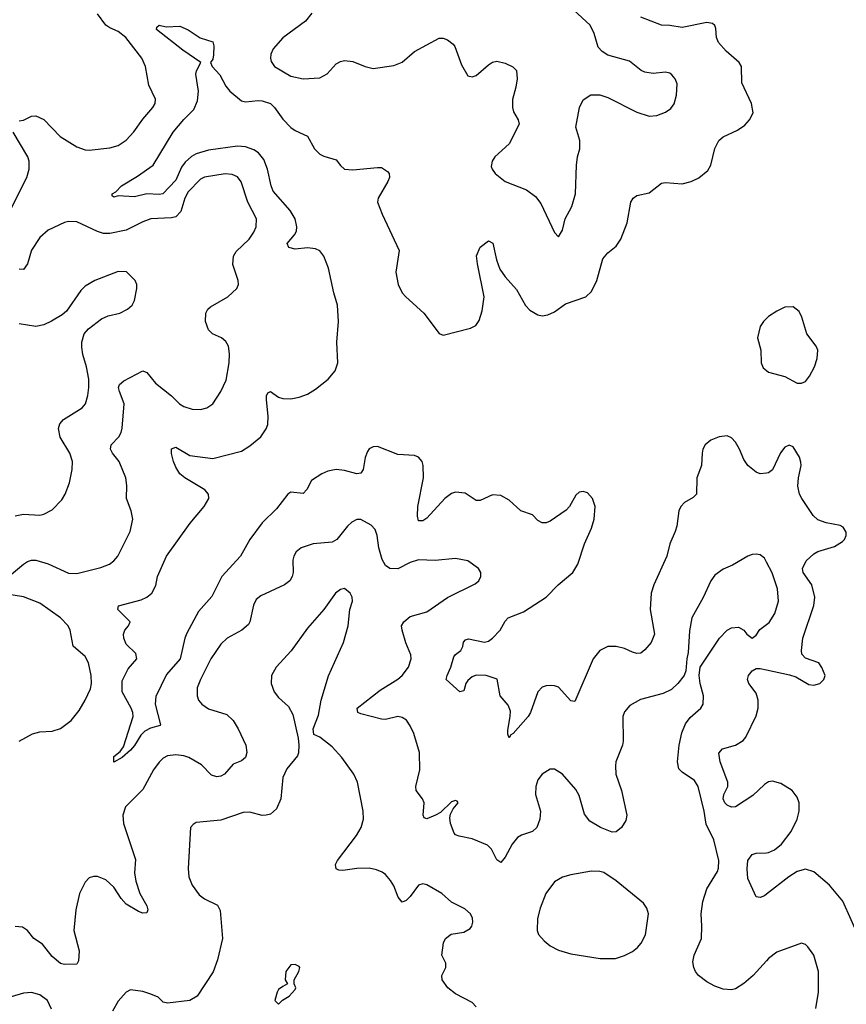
# Model space of a CAD drawing. Header units: inches. Extents: x 1649636 to 1815363, y 506543 to 641975.
# Tile 435 of 656: x 1736372 to 1740388, y 623291 to 628077. Entities that reach past the tile are written whole.
import ezdxf

# ---------------------------------------------------------------- set-up
doc = ezdxf.new("R2010")
doc.units = ezdxf.units.IN
doc.header["$MEASUREMENT"] = 0
doc.layers.add('B7632', color=7, linetype='Continuous')
doc.layers.add('B7642', color=7, linetype='Continuous')

msp = doc.modelspace()

# ---------------------------------------------------------------- linework, layer by layer
at = {"layer": 'B7632', "color": 5}
for points, elevation in [([(1736370, 627585.5), (1736390, 627588.2), (1736430, 627608.4), (1736450.2, 627610.2), (1736490, 627592), (1736568.9, 627510), (1736650, 627458.9), (1736690, 627444.4), (1736710, 627443.1), (1736810, 627454.6), (1736850, 627465.7), (1736890, 627492.2), (1736927, 627533), (1736970, 627594.4), (1737018.7, 627650), (1737029.6, 627670), (1737031.3, 627691.3), (1736999.1, 627759.1), (1736983.5, 627850), (1736965.4, 627890), (1736887.1, 627990), (1736850, 628020.4), (1736810, 628037.4), (1736790.8, 628050.8), (1736750, 628105.1)], 640), ([(1737791.6, 628108.4), (1737760.3, 628070), (1737650.3, 627989.7), (1737604.2, 627935.8), (1737592.7, 627910), (1737590.4, 627890), (1737594.2, 627874.2), (1737610.6, 627850), (1737690, 627803.2), (1737750, 627790.2), (1737830, 627794.9), (1737865.9, 627814.1), (1737910, 627862.4), (1737930, 627874.9), (1737950, 627879.5), (1737990, 627873.4), (1738050, 627850.4), (1738090, 627840.7), (1738190, 627854), (1738230, 627870.4), (1738290, 627922.6), (1738410, 627988.2), (1738430, 627987.7), (1738450, 627979.1), (1738478.7, 627958.7), (1738486.7, 627946.7), (1738518, 627858), (1738550, 627804.7), (1738570, 627798.8), (1738590, 627806.8), (1738650, 627858), (1738670, 627870.5), (1738690, 627875.5), (1738730, 627865.5), (1738768.6, 627848.6), (1738785.5, 627830), (1738788.5, 627790), (1738783.1, 627750), (1738766.7, 627690), (1738766, 627650), (1738770.5, 627630), (1738794, 627590), (1738798.8, 627570), (1738750, 627473.2), (1738680.7, 627410), (1738668, 627390), (1738663.4, 627363.4), (1738667.3, 627350), (1738682, 627330), (1738730, 627290.4), (1738834, 627250), (1738878.2, 627218.2), (1738903.6, 627183.6), (1738970, 627042), (1738990, 627022), (1739010, 627054), (1739022.7, 627110), (1739054.7, 627170), (1739072.4, 627230), (1739076.9, 627370), (1739081.6, 627410), (1739093, 627450), (1739093.6, 627490), (1739074.2, 627554.2), (1739091.6, 627650), (1739110, 627687.3), (1739147.7, 627712.3), (1739190, 627712.7), (1739230, 627699.3), (1739370, 627628.4), (1739430, 627608.5), (1739468.1, 627611.9), (1739510, 627628.2), (1739534.9, 627645.1), (1739551, 627669), (1739562.4, 627710), (1739566.3, 627766.3), (1739557.2, 627790), (1739541.2, 627810), (1739530, 627818), (1739510, 627822), (1739450, 627816.2), (1739410, 627821.6), (1739391.1, 627831.1), (1739335.2, 627875.2), (1739230, 627905.6), (1739202.3, 627922.3), (1739183.3, 627943.3), (1739162.4, 628010), (1739143, 628050), (1739063.9, 628123.9)], 640), ([(1740000, 625873.3), (1739970, 625869.6), (1739950, 625878), (1739910, 625909.4), (1739890, 625939.3), (1739869.6, 625990), (1739850, 626023.7), (1739830, 626045.1), (1739810, 626054.7), (1739770, 626049.7), (1739730, 626033.5), (1739702.8, 626010), (1739691.5, 625990), (1739687.2, 625970), (1739684.6, 625910), (1739662, 625850), (1739660.5, 625770), (1739644.8, 625755.2), (1739602.4, 625730), (1739584.2, 625710), (1739574.9, 625690), (1739564.8, 625615.2), (1739557, 625590), (1739530.2, 625529.8), (1739516, 625470), (1739452.4, 625330), (1739439.7, 625290), (1739435.9, 625210), (1739456.6, 625090), (1739440.2, 625050), (1739410, 625014), (1739390, 624998.3), (1739370, 624996.8), (1739350, 625002), (1739310, 625020.8), (1739270, 625029.8), (1739230, 625029.7), (1739190.5, 625010), (1739157.6, 624970), (1739070, 624762), (1739050, 624766), (1738990, 624831.8), (1738970, 624839.5), (1738950, 624840.9), (1738930, 624839.5), (1738910, 624831.8), (1738890, 624809.4), (1738854.3, 624710), (1738842.9, 624690), (1738770, 624607.6), (1738758.8, 624601.2), (1738750, 624586.6), (1738743.3, 624603.3), (1738743.7, 624623.7), (1738755.6, 624690), (1738756, 624716), (1738745.1, 624745.1), (1738707, 624790), (1738691.8, 624871.8), (1738638, 624890), (1738590, 624891.2), (1738570, 624882.4), (1738550, 624865.1), (1738540.3, 624850), (1738530, 624814), (1738510.7, 624809.3), (1738443.7, 624870), (1738448.2, 624890), (1738467.6, 624930), (1738480.6, 624979.4), (1738488.7, 624991.3), (1738515.1, 625010), (1738525.1, 625030), (1738528.6, 625051.4), (1738538, 625062), (1738553.1, 625066.9), (1738630, 625051.3), (1738650, 625056.9), (1738670, 625070.2), (1738707, 625110), (1738730, 625153.4), (1738745.4, 625170), (1738820.5, 625199.5), (1738929.2, 625270.8), (1738988.6, 625330), (1739059.2, 625390), (1739084.5, 625430), (1739116.8, 625530), (1739150, 625605.5), (1739162.8, 625650), (1739168.5, 625710), (1739155.8, 625750), (1739130, 625778), (1739110, 625783.7), (1739090, 625781.2), (1739074.4, 625765.6), (1739044, 625710), (1739027.3, 625692.7), (1738950, 625639.4), (1738930, 625631.4), (1738910, 625630.7), (1738890, 625642.2), (1738863.6, 625670), (1738806.9, 625690), (1738750, 625741.7), (1738710, 625764.7), (1738670, 625768), (1738610, 625740.5), (1738590, 625739.7), (1738536.4, 625776.4), (1738490, 625780.3), (1738470, 625773.8), (1738437.8, 625750), (1738350, 625654.5), (1738330, 625641.7), (1738310, 625640.9), (1738304.4, 625664.4), (1738305.7, 625710), (1738333.7, 625850), (1738332.1, 625910), (1738326.9, 625930), (1738310, 625951.1), (1738290, 625958.9), (1738210, 625963.6), (1738110, 626002.4), (1738090, 626000.5), (1738070, 625991.5), (1738061.4, 625978.6), (1738051.2, 625948.8), (1738040.2, 625890), (1738030, 625873.3), (1738010, 625869.8), (1737950, 625886), (1737910, 625890.7), (1737870, 625882.4), (1737839.3, 625870), (1737790, 625837.4), (1737767.1, 625792.9), (1737750, 625773.6), (1737690, 625780.5), (1737675.5, 625770), (1737620.3, 625699.7), (1737550, 625631.5), (1737490.2, 625550), (1737444.7, 625470), (1737353.8, 625370), (1737306.4, 625273.6), (1737240.4, 625199.6), (1737184.5, 625095.5), (1737174, 625070), (1737152.1, 624970), (1737085.4, 624894.6), (1737033.7, 624786.3), (1737030.2, 624749.8), (1737056.4, 624650), (1737054.3, 624645.7), (1737007.1, 624632.9), (1736980.8, 624619.2), (1736960.5, 624599.5), (1736930, 624549.6), (1736910, 624527), (1736870.8, 624490), (1736830, 624468), (1736830, 624494.8), (1736860.2, 624519.8), (1736876.9, 624543.1), (1736922.7, 624690), (1736921.5, 624710), (1736913.5, 624730), (1736870.7, 624810), (1736870, 624864), (1736898.8, 624921.2), (1736941.6, 624970), (1736936.9, 624996.9), (1736890, 625042), (1736877.4, 625070), (1736876.9, 625090), (1736882.9, 625110), (1736901.2, 625130), (1736909.3, 625150), (1736849.5, 625210), (1736852.1, 625227.9), (1736963.1, 625256.9), (1736989.8, 625270.2), (1737014.5, 625290), (1737032.8, 625327.2), (1737042.4, 625370), (1737085.7, 625470), (1737200.3, 625630), (1737267.8, 625710), (1737291.2, 625750), (1737289.6, 625770), (1737271.1, 625791.1), (1737174.5, 625850), (1737149.7, 625870), (1737130, 625902.7), (1737119.7, 625930), (1737110, 625968), (1737110, 625991.3), (1737130, 625999.5), (1737198.8, 625958.8), (1737310, 625944.9), (1737450, 625980.3), (1737490, 626004.9), (1737543, 626050), (1737570, 626088), (1737578.5, 626110), (1737579.8, 626150), (1737570.9, 626229.1), (1737571.3, 626248.7), (1737577, 626263), (1737590, 626270.4), (1737630, 626242.3), (1737650, 626235.6), (1737690, 626234.3), (1737730, 626242.3), (1737770, 626257.4), (1737810, 626281.1), (1737870.7, 626329.3), (1737904.2, 626370), (1737917.7, 626410), (1737913.5, 626510), (1737921, 626610), (1737916.8, 626690), (1737898.4, 626750), (1737872, 626870), (1737850, 626928.4), (1737830, 626953.6), (1737810, 626963.4), (1737770, 626969), (1737710, 626961.4), (1737679.5, 626970), (1737671.5, 626990), (1737708, 627032), (1737717, 627050), (1737719.2, 627070), (1737710, 627109.6), (1737686.9, 627150), (1737604.4, 627244.4), (1737594.2, 627270), (1737575.8, 627350), (1737557.7, 627397.7), (1737532.4, 627430), (1737510, 627443.9), (1737470, 627459.2), (1737430, 627462.1), (1737290, 627443), (1737230, 627425.7), (1737207, 627413), (1737175.4, 627384.6), (1737158.8, 627361.2), (1737130, 627298), (1737066.8, 627230), (1737050, 627227), (1736990, 627231.3), (1736930, 627216), (1736850, 627220.9), (1736830, 627215.3), (1736821.2, 627221.2), (1736821.2, 627230), (1736839.3, 627240.7), (1736866.9, 627270), (1736943.9, 627316.1), (1737020.5, 627370), (1737118.2, 627530), (1737170, 627592.8), (1737219, 627641), (1737236.5, 627683.5), (1737241.3, 627730), (1737227.8, 627812.2), (1737230.8, 627829.2), (1737252.7, 627870), (1737165.1, 627930), (1737037, 628030), (1737039, 628041), (1737049.7, 628050.3), (1737083.1, 628043.1), (1737150, 628046), (1737190, 628028.7), (1737249.3, 627989.3), (1737310.2, 627970.2), (1737315.6, 627950), (1737313.7, 627906.3), (1737310, 627885.2), (1737299.1, 627870), (1737307.7, 627850), (1737344.5, 627810), (1737374.4, 627754.4), (1737392.9, 627730), (1737450, 627683.2), (1737470, 627677.5), (1737530, 627684.4), (1737550, 627682.6), (1737590, 627669.3), (1737610.5, 627650.5), (1737650, 627594.2), (1737690, 627553.2), (1737710, 627538.6), (1737770.9, 627510.9), (1737805.2, 627450), (1737830, 627424.4), (1737850, 627413.8), (1737910, 627395.3), (1737930, 627368.4), (1737950.3, 627350.3), (1737990, 627348), (1738110, 627359.3), (1738130, 627358), (1738159.9, 627339.9), (1738168, 627330), (1738168.7, 627310), (1738161.5, 627290), (1738114.3, 627210), (1738110.3, 627190), (1738132.6, 627132.6), (1738215.2, 626955.2), (1738199, 626850), (1738210.2, 626790), (1738230, 626750.3), (1738247.5, 626730), (1738335.6, 626650), (1738410, 626552.4), (1738430, 626543.7), (1738562.2, 626577.8), (1738588.5, 626591.5), (1738604.5, 626615.5), (1738618.3, 626661.7), (1738628.2, 626730), (1738595.9, 626890), (1738592.1, 626930), (1738610, 626971.8), (1738650, 627003), (1738671.4, 626991.4), (1738688.2, 626910), (1738705, 626865), (1738730, 626827.8), (1738786.1, 626766.1), (1738830, 626687.2), (1738850, 626665.5), (1738890, 626642.8), (1738910, 626638.3), (1738938, 626642), (1738970, 626656.5), (1739023.9, 626696.1), (1739122.9, 626730), (1739150, 626756.5), (1739175.5, 626810), (1739205.2, 626914.8), (1739230, 626943.7), (1739270, 626976.4), (1739293.5, 627010), (1739323.1, 627090), (1739341.6, 627190), (1739353.2, 627210), (1739370, 627222), (1739430, 627235.5), (1739490, 627282.4), (1739510, 627285.3), (1739590, 627279.2), (1739635.1, 627290), (1739671.9, 627308.1), (1739715.2, 627344.8), (1739729.8, 627370.2), (1739750, 627450.8), (1739768.2, 627490), (1739790, 627507.2), (1739859.5, 627540.5), (1739894.9, 627565.1), (1739918, 627590), (1739935.1, 627624.9), (1739927.8, 627670), (1739881, 627770), (1739879.1, 627850), (1739867.6, 627870), (1739803.7, 627923.7), (1739766.5, 627966.5), (1739757.7, 627990), (1739754.6, 628034.6), (1739749.7, 628049.7), (1739738.8, 628058.8), (1739710, 628063.1), (1739590, 628039.1), (1739530, 628049.9), (1739490, 628051.2), (1739390, 628089.8)], 620), ([(1736326.3, 627150), (1736406.4, 627310), (1736417.6, 627350), (1736417.6, 627390), (1736412.1, 627410), (1736340.7, 627530)], 640), ([(1736313.6, 625366.4), (1736390, 625430.2), (1736410, 625443.2), (1736430, 625449.2), (1736450, 625449.2), (1736510, 625432), (1736610, 625386.5), (1736650, 625385.6), (1736765.9, 625414.1), (1736809.2, 625430), (1736830, 625446), (1736849.6, 625470), (1736909.6, 625590), (1736922, 625650), (1736914, 625690), (1736891.3, 625750), (1736893, 625813), (1736887.8, 625850), (1736855.1, 625930), (1736822.7, 625970), (1736813.5, 625990), (1736815.8, 626010), (1736853.5, 626050), (1736864.7, 626070), (1736870, 626091.3), (1736879.9, 626210), (1736857.3, 626270), (1736852.8, 626290), (1736856.6, 626303.4), (1736877.5, 626322.5), (1736970.3, 626370.3), (1736990, 626363), (1737032.4, 626310), (1737109.2, 626249.2), (1737149.2, 626209.2), (1737170, 626197.6), (1737210, 626184.2), (1737250, 626182), (1737281.2, 626190), (1737310, 626210.6), (1737350, 626270.6), (1737374.6, 626325.4), (1737389.7, 626409.7), (1737392.2, 626452.2), (1737386, 626490), (1737373.6, 626513.6), (1737352.7, 626530), (1737309.3, 626550), (1737289.5, 626570), (1737275.1, 626610), (1737276.9, 626650), (1737285.6, 626670), (1737298.4, 626681.6), (1737383.6, 626730), (1737427.6, 626770), (1737435.1, 626790), (1737432.8, 626810), (1737407, 626887), (1737411.6, 626928.4), (1737424, 626950), (1737487.1, 627010), (1737510, 627043.7), (1737520.3, 627070), (1737522, 627110), (1737481.2, 627190), (1737448.9, 627288.9), (1737430, 627312.8), (1737404.5, 627324.5), (1737370, 627327.7), (1737270, 627312.6), (1737250, 627302.2), (1737190, 627240.9), (1737175, 627210), (1737155, 627145), (1737130, 627118.4), (1737110, 627113.8), (1737010, 627109.8), (1736970, 627094.9), (1736890, 627054.5), (1736810, 627037.4), (1736778.7, 627038.7), (1736750, 627047), (1736650, 627094.7), (1736610, 627096.5), (1736590, 627091.6), (1736510, 627053.7), (1736470, 627018.4), (1736430, 626957.4), (1736409.4, 626890.6), (1736390, 626863.5), (1736370, 626865.3)], 640), ([(1736350, 625666), (1736390, 625673.6), (1736470, 625668.9), (1736490, 625673.7), (1736530, 625694.9), (1736576.6, 625743.4), (1736593, 625770), (1736613.8, 625826.2), (1736627.2, 625890), (1736628.5, 625930), (1736616, 625970), (1736568.4, 626048.4), (1736560.4, 626090), (1736567, 626113), (1736585.5, 626134.5), (1736675.1, 626190), (1736691.1, 626210), (1736703.5, 626250), (1736708.7, 626290), (1736707.7, 626330), (1736696.8, 626390), (1736678.7, 626450), (1736674.2, 626485.9), (1736674.7, 626510), (1736685.6, 626550), (1736706, 626574), (1736770, 626623), (1736802.7, 626637.3), (1736859, 626650), (1736896, 626670), (1736918, 626690), (1736930, 626712), (1736940.9, 626770), (1736941.2, 626790), (1736934, 626810), (1736891.9, 626851.9), (1736850, 626853.6), (1736738, 626810), (1736690, 626782.7), (1736670, 626761.2), (1736599.2, 626660.8), (1736578.2, 626641.8), (1736527.5, 626612.5), (1736490, 626594.7), (1736450, 626586), (1736370, 626598.3)], 660), ([(1740000, 626624.1), (1739986, 626610), (1739970, 626585.6), (1739957, 626530), (1739973.4, 626470), (1739974.5, 626410), (1739984.6, 626384.6), (1740000, 626372.1)], 620), ([(1740000, 625440.7), (1739990, 625459.3), (1739970, 625475.1), (1739950, 625479.5), (1739930, 625477), (1739910, 625469.6), (1739835.2, 625424.8), (1739790, 625406.3), (1739750, 625377), (1739730.4, 625350), (1739692.3, 625267.7), (1739637.8, 625170), (1739626.3, 625106.3), (1739619.5, 625000.5), (1739612.7, 624970), (1739608.3, 624911.7), (1739600.7, 624890), (1739570.3, 624849.7), (1739539.6, 624820.4), (1739497.6, 624802.4), (1739388, 624772), (1739336.9, 624743.1), (1739310, 624713.2), (1739303.1, 624690), (1739303.6, 624570), (1739300.2, 624550), (1739269, 624470), (1739266.3, 624450), (1739267.8, 624410), (1739295.6, 624330), (1739321.1, 624210), (1739316.5, 624183.5), (1739295.5, 624150), (1739270.3, 624129.7), (1739250, 624128.3), (1739194.5, 624150), (1739141.4, 624181.4), (1739115.5, 624215.5), (1739090, 624306), (1739074.6, 624334.6), (1739010, 624409.6), (1738970, 624434), (1738950, 624434), (1738910, 624409.4), (1738890, 624382.7), (1738879.5, 624350), (1738878.9, 624310), (1738902.8, 624230), (1738898.5, 624190), (1738884.6, 624150), (1738863, 624130), (1738810, 624112.6), (1738790, 624101.3), (1738764.7, 624070), (1738730, 624006), (1738710, 623980.9), (1738690, 623992.3), (1738664.2, 624044.2), (1738644.4, 624064.4), (1738570, 624095.6), (1738507.4, 624107.4), (1738490, 624115.1), (1738483.5, 624123.5), (1738465.8, 624170), (1738462.2, 624197.8), (1738465.1, 624214.9), (1738478.9, 624241.1), (1738502, 624270), (1738498, 624278), (1738490, 624282), (1738470, 624275.1), (1738417, 624223), (1738393, 624210), (1738350, 624191.8), (1738337.5, 624197.5), (1738331.8, 624210), (1738336.8, 624270), (1738329.7, 624290), (1738298.9, 624330), (1738296, 624350), (1738316.8, 624430), (1738314.9, 624514.9), (1738286.7, 624606.7), (1738270, 624644.5), (1738251.4, 624671.4), (1738230, 624684.4), (1738210, 624689.7), (1738150, 624674.7), (1738130, 624676.4), (1738030, 624702.6), (1738015.1, 624710), (1738011.8, 624730), (1738122.7, 624817.3), (1738210, 624871.3), (1738230.8, 624890), (1738261.2, 624930), (1738274.6, 624970), (1738272.1, 624990), (1738248.2, 625048.2), (1738230.8, 625109.2), (1738227.9, 625130), (1738237.7, 625150), (1738270, 625175.8), (1738350, 625198.9), (1738450, 625267.8), (1738584.9, 625335.1), (1738602.7, 625350), (1738613.2, 625370), (1738613.2, 625390), (1738601.2, 625410), (1738550, 625447), (1738490, 625458.7), (1738390, 625448.4), (1738310, 625450.8), (1738270, 625438.8), (1738210, 625408.2), (1738170, 625408.7), (1738150, 625424.4), (1738133.7, 625453.7), (1738116.5, 625510), (1738109.7, 625569.7), (1738099.7, 625599.7), (1738079.4, 625619.4), (1738030, 625647.6), (1738010, 625647.3), (1737985.5, 625634.5), (1737965, 625615.1), (1737913.4, 625550), (1737890, 625536.8), (1737798, 625530), (1737739.1, 625510), (1737715.8, 625490), (1737703.7, 625470), (1737698.7, 625450), (1737700.2, 625390), (1737695.8, 625370), (1737684.6, 625350), (1737658, 625330), (1737543.2, 625276.8), (1737521.6, 625258.4), (1737508.2, 625231.8), (1737490.2, 625150), (1737483.4, 625136.6), (1737452.2, 625110), (1737380.3, 625070), (1737350, 625041.1), (1737300.8, 624970), (1737250, 624869.4), (1737234.9, 624830), (1737234.9, 624790), (1737241.6, 624770), (1737256.3, 624750), (1737290, 624726.7), (1737378.8, 624698.8), (1737410, 624670.4), (1737434.4, 624630), (1737470.3, 624550), (1737475.4, 624515.4), (1737469, 624491), (1737450, 624474.7), (1737410, 624458), (1737366.7, 624410), (1737350, 624399.8), (1737330, 624395.8), (1737304.8, 624404.8), (1737254.7, 624454.7), (1737194.2, 624490), (1737170, 624498.6), (1737130, 624504.1), (1737090, 624498.2), (1737070, 624487.7), (1737050, 624468.6), (1737022.3, 624430), (1736970, 624334.5), (1736885.8, 624250), (1736873.2, 624210), (1736875.9, 624170), (1736934.4, 623994.4), (1736930.2, 623930), (1736936.2, 623890), (1736955.8, 623830), (1736990.3, 623770), (1736994.9, 623750), (1736990, 623735.3), (1736970, 623734.5), (1736950, 623742), (1736890, 623778.3), (1736865.5, 623805.5), (1736830, 623860.5), (1736790, 623895.1), (1736750, 623912.2), (1736730, 623912.4), (1736710, 623906), (1736690, 623884.5), (1736663.1, 623830), (1736645.7, 623750), (1736635.8, 623650), (1736661.3, 623550), (1736657.4, 623502.6), (1736650, 623486), (1736590, 623483.6), (1736570, 623489.7), (1736530, 623523.5), (1736483.5, 623583.5), (1736440.7, 623610), (1736409.7, 623649.7), (1736386.5, 623666.5), (1736349.7, 623669.7)], 640), ([(1736370, 624570.5), (1736433.8, 624606.2), (1736470, 624614.9), (1736530, 624618.4), (1736570, 624632), (1736622.4, 624670), (1736661.3, 624718.7), (1736690.9, 624769.1), (1736715.9, 624824.1), (1736721.1, 624850), (1736719.7, 624890), (1736706, 624950), (1736690, 624980.9), (1736632.6, 625032.6), (1736617.4, 625110), (1736608.2, 625130), (1736571.1, 625170), (1736470, 625241), (1736390, 625271.2), (1736290, 625288.4)], 640), ([(1738590, 623278.4), (1738570, 623298.9), (1738490, 623341), (1738452.8, 623370), (1738425.4, 623410), (1738422.4, 623430), (1738442.9, 623470), (1738442.9, 623490), (1738423.6, 623530), (1738431.8, 623590), (1738440.7, 623610), (1738468.4, 623631.6), (1738530, 623641.3), (1738560.1, 623659.9), (1738569.4, 623670), (1738573.6, 623690), (1738571.6, 623710), (1738562, 623730), (1738534.9, 623754.9), (1738470, 623787.8), (1738422.9, 623830), (1738350, 623871.5), (1738330, 623876.2), (1738310, 623869.4), (1738270, 623814.5), (1738250, 623795.1), (1738230, 623786.6), (1738211.4, 623811.4), (1738190, 623866), (1738172.9, 623892.9), (1738150, 623922), (1738133.4, 623933.4), (1738105.2, 623945.2), (1738070, 623952.2), (1738010, 623950.9), (1737941.4, 623941.4), (1737923.1, 623943.1), (1737909.4, 623950), (1737906, 623970), (1737916.3, 623990), (1738009, 624111), (1738031.1, 624150), (1738042.6, 624190), (1738041, 624230), (1738013, 624370), (1737996.3, 624410), (1737937.4, 624490), (1737890, 624541.6), (1737830, 624589), (1737802, 624602), (1737798, 624630), (1737823.7, 624696.3), (1737836.9, 624770), (1737872.9, 624887.1), (1737945.6, 625050), (1737967.3, 625130), (1737976.2, 625210), (1737989.6, 625250), (1737987.3, 625270), (1737977.6, 625290), (1737950, 625311.5), (1737930, 625307.6), (1737907, 625290), (1737850.3, 625209.7), (1737770, 625119.5), (1737691.1, 625008.9), (1737618.4, 624930), (1737595.8, 624890), (1737593.4, 624850), (1737609.1, 624809.1), (1737630, 624783), (1737678.3, 624738.3), (1737699.2, 624699.2), (1737725.2, 624585.2), (1737728.5, 624550), (1737726.9, 624513.1), (1737721.7, 624498.3), (1737670, 624436.2), (1737650, 624392.7), (1737640.3, 624290), (1737619.1, 624240.9), (1737590, 624215.4), (1737570, 624209.7), (1737550, 624208.5), (1737490, 624224.4), (1737457.5, 624222.5), (1737350, 624185.4), (1737230, 624174), (1737214.6, 624165.4), (1737202, 624150), (1737190.3, 623950.3), (1737193.4, 623910), (1737210.3, 623870), (1737243.5, 623823.5), (1737270, 623804), (1737333.1, 623773.1), (1737346.6, 623746.6), (1737356.9, 623610), (1737333, 623507), (1737312.1, 623447.9), (1737234.4, 623330), (1737198.8, 623310), (1737090, 623295.8), (1737070, 623301.6), (1737044.7, 623324.7), (1737010, 623340.5), (1736970, 623353.6), (1736910, 623360.9), (1736890, 623349.2), (1736850, 623306), (1736823, 623257)], 660), ([(1740000, 623502.3), (1739935.8, 623430), (1739890, 623391.2), (1739850, 623366.6), (1739830, 623360.4), (1739790, 623364.2), (1739750, 623378.7), (1739710, 623400.4), (1739670, 623431.2), (1739654.7, 623450), (1739646.6, 623470), (1739643.3, 623496.7), (1739648.5, 623530), (1739684.7, 623610), (1739686.9, 623670), (1739682.2, 623730), (1739690.8, 623790), (1739710, 623852.4), (1739762.9, 623937.1), (1739767.9, 623952), (1739768.9, 623990), (1739744.2, 624090), (1739707, 624167), (1739698.3, 624230), (1739669.2, 624349.3), (1739650, 624378), (1739590, 624418.5), (1739574.8, 624434.8), (1739568.7, 624470), (1739575.8, 624550), (1739589.8, 624610.2), (1739606.4, 624653.6), (1739630, 624684.4), (1739680.9, 624730), (1739693.3, 624750), (1739695.1, 624790), (1739677.6, 624850), (1739673.3, 624890), (1739677.6, 624930), (1739771.3, 625070), (1739809.8, 625110.2), (1739830, 625120.8), (1739864.8, 625124.8), (1739890.3, 625110.3), (1739904.2, 625090), (1739930, 625070.5), (1739950, 625084.9), (1739967.6, 625112.4), (1740000, 625137.2)], 640), ([(1740000, 624366.2), (1739990, 624359.7), (1739933.5, 624306.5), (1739850, 624250.8), (1739830, 624249.8), (1739810, 624259.3), (1739798.7, 624270), (1739789.1, 624290), (1739792.9, 624310), (1739812.9, 624350), (1739812.9, 624370), (1739775, 624470), (1739768.9, 624511.1), (1739787.1, 624532.9), (1739849.6, 624550), (1739886.4, 624573.6), (1739899.3, 624590), (1739950, 624693.4), (1739960.3, 624730), (1739960.7, 624770), (1739950, 624802.9), (1739915.1, 624850), (1739908.5, 624870), (1739912.8, 624890), (1739930, 624912.2), (1739950, 624923.1), (1739970, 624924), (1740000, 624917.3)], 620), ([(1740000, 623826.1), (1739990, 623818.4), (1739970, 623809.5), (1739950, 623813.2), (1739910, 623902.7), (1739906.2, 623950), (1739910, 623990.5), (1739930, 624019), (1739950, 624026.2), (1740000, 624027.7)], 620), ([(1736527.3, 623267.3), (1736506.9, 623310), (1736470, 623337.2), (1736430, 623348.5), (1736390, 623344.7), (1736270, 623309.7)], 660)]:
    msp.add_lwpolyline(points, dxfattribs=dict(at, elevation=elevation))
for points, elevation in [([(1739150, 623937.6), (1739050, 623920.5), (1739010, 623909.6), (1738970, 623886.6), (1738928.5, 623830), (1738901.6, 623758.4), (1738888.5, 623708.5), (1738886, 623650), (1738893, 623630), (1738919.9, 623599.9), (1738950, 623574.9), (1738990, 623554.4), (1739050, 623535.8), (1739192.8, 623512.8), (1739267, 623513), (1739310, 623528), (1739350, 623548.2), (1739373.2, 623566.8), (1739391.8, 623588.2), (1739411.8, 623628.2), (1739426.9, 623730), (1739418.4, 623758.4), (1739403.1, 623783.1), (1739270.8, 623890.8), (1739210, 623931.3), (1739190, 623936.3)], 660), ([(1737710, 623484), (1737690, 623482), (1737664.7, 623450), (1737662, 623410), (1737674, 623390), (1737650, 623378), (1737630, 623362), (1737622.8, 623350), (1737612, 623310), (1737630, 623292), (1737649, 623311), (1737682, 623330), (1737710, 623362), (1737714, 623370), (1737706, 623390), (1737706, 623410), (1737728.7, 623450), (1737734, 623470), (1737730, 623475.3)], 680)]:
    msp.add_lwpolyline(points, close=True, dxfattribs=dict(at, elevation=elevation))
at = {"layer": 'B7642', "color": 5}
for points, elevation in [([(1740000, 626372.1), (1740010, 626364), (1740090, 626342), (1740150, 626310.7), (1740170, 626310.7), (1740190, 626318.8), (1740210, 626344), (1740234.3, 626390), (1740246.3, 626430), (1740249.6, 626470), (1740242, 626490), (1740196.3, 626550), (1740172, 626632), (1740158.8, 626658.8), (1740130, 626682), (1740090, 626679.7), (1740050, 626661.1), (1740010, 626634.2), (1740000, 626624.1)], 620), ([(1740000, 624917.3), (1740112.4, 624892.4), (1740143, 624883), (1740206.2, 624846.2), (1740230, 624842), (1740259, 624850), (1740279.3, 624870), (1740286, 624890), (1740270, 624928.7), (1740254, 624950), (1740190, 624973.2), (1740172.1, 624992.1), (1740169.7, 625010), (1740176.1, 625070), (1740231, 625229), (1740235.7, 625270), (1740220.5, 625330), (1740177.9, 625390), (1740175, 625410), (1740193.1, 625446.9), (1740230, 625481.2), (1740250, 625491.5), (1740330, 625515.8), (1740370, 625540.5), (1740379.5, 625550), (1740387, 625570), (1740386.8, 625586.8), (1740373.2, 625610), (1740358.3, 625618.3), (1740290, 625630.9), (1740250, 625646.2), (1740227.6, 625667.6), (1740172.5, 625750), (1740161.1, 625770), (1740152.3, 625810), (1740156.2, 625850), (1740169.6, 625909.7), (1740167, 625927), (1740160.5, 625950), (1740130, 626001.2), (1740110, 626009), (1740090, 625999), (1740068.7, 625971.3), (1740030, 625889.4), (1740010, 625874.5), (1740000, 625873.3)], 620), ([(1740000, 625137.2), (1740012.9, 625147.1), (1740040.4, 625190), (1740058.2, 625250), (1740054, 625310), (1740028.1, 625388.1), (1740000, 625440.7)], 640), ([(1740000, 624027.7), (1740010, 624028), (1740038.6, 624041.4), (1740073.3, 624070), (1740119.8, 624130), (1740149.8, 624190), (1740159.7, 624230), (1740159.1, 624270), (1740150, 624298), (1740125.1, 624330), (1740070, 624364.7), (1740030, 624375.8), (1740010, 624372.6), (1740000, 624366.2)], 620), ([(1740452.2, 623610), (1740371.7, 623791.7), (1740305.7, 623870), (1740230, 623934), (1740190, 623948.4), (1740150, 623936.4), (1740108.9, 623910), (1740000, 623826.1)], 620), ([(1740240.5, 623270), (1740253.3, 623350), (1740252.6, 623450), (1740229.7, 623529.7), (1740202, 623570), (1740190, 623580.7), (1740170, 623587.6), (1740050, 623543.6), (1740010, 623513.6), (1740000, 623502.3)], 640)]:
    msp.add_lwpolyline(points, dxfattribs=dict(at, elevation=elevation))

doc.saveas('drawing.dxf')
